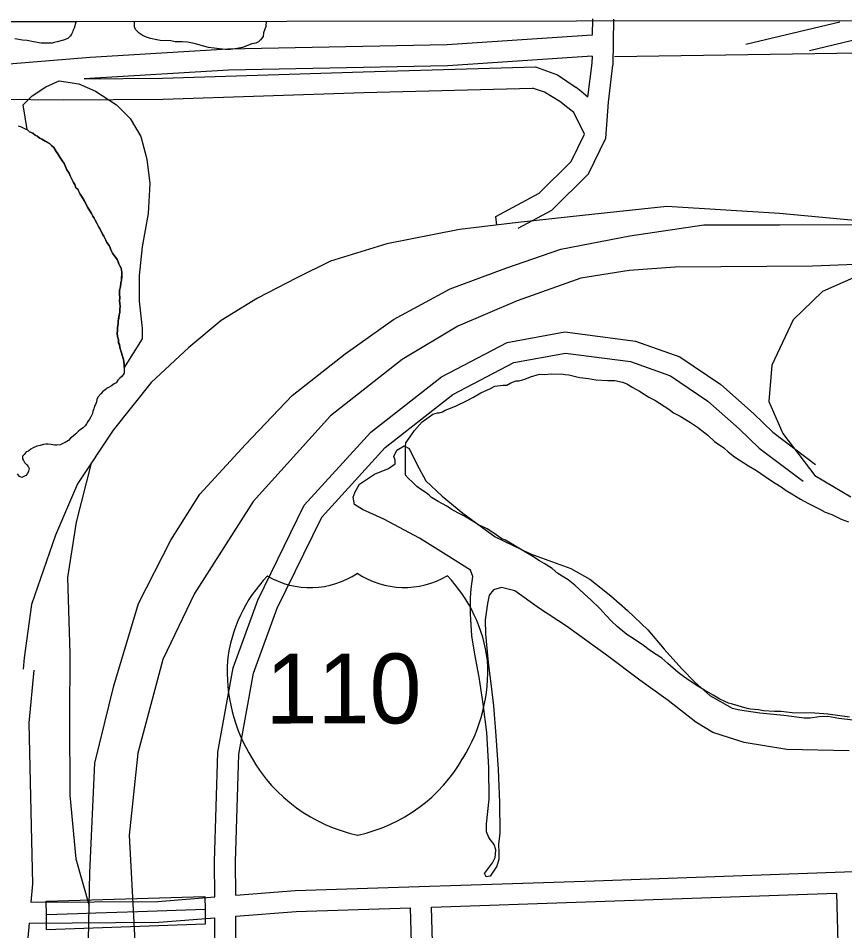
# Model space of a CAD drawing. Extents: x 3297716 to 3335574, y 688621 to 713991.
# Drawn here: x 3328778 to 3329962, y 710910 to 712216 of the extents above; entities that cross this region are included whole.
import ezdxf

# ---------------------------------------------------------------- set-up
doc = ezdxf.new("R2010")
doc.units = 0
for name, color, linetype in [('V-BRDG-OTLN', 7, 'Continuous'), ('V-GRID-FRAM', 7, 'Continuous'), ('V-ROAD-CNTR', 7, 'Continuous'), ('V-ROAD-IDEN', 7, 'Continuous'), ('V-SITE-VEGE', 7, 'Continuous'), ('V-TOPO-SHOR', 7, 'Continuous')]:
    doc.layers.add(name, color=color, linetype=linetype)

msp = doc.modelspace()

# ---------------------------------------------------------------- linework, layer by layer
at = {"layer": 'V-BRDG-OTLN'}
msp.add_lwpolyline([(3329045.8, 710919.1), (3328818.7, 710911), (3328818.3, 710932.7), (3328817.8, 710952.2), (3329045.4, 710958.9), (3329045.6, 710940)], close=True, dxfattribs=at)
msp.add_lwpolyline([(3329045.6, 710940), (3328949.4, 710936.9), (3328889.1, 710935), (3328862.8, 710934.2), (3328818.3, 710932.7)], dxfattribs=at)
at = {"layer": 'V-GRID-FRAM'}
msp.add_lwpolyline([(3301838.5, 712184.2), (3333346.2, 712216.3), (3333372.6, 694031.5), (3301849.1, 693999.4), (3301838.5, 712184.2)], dxfattribs=at)
at = {"layer": 'V-ROAD-CNTR'}
for points in [[(3329600.1, 712192.3), (3329392.1, 712178), (3329078, 712172), (3328881.1, 712160.2), (3328764.3, 712150.7), (3328718.5, 712144.1), (3328620.8, 712131.5), (3328470.8, 712134), (3328421.1, 712139.4), (3328364.9, 712157.9), (3328337.7, 712169.7), (3328302, 712204), (3328295, 712209.4)], [(3329600.4, 712215.6), (3329600.1, 712192.3)], [(3329630.4, 712215.2), (3329629.6, 712149.1)], [(3329954.5, 712210.9), (3329820.2, 712178.5)], [(3330179.4, 712137.5), (3330145.5, 712160.5), (3330098, 712185.3), (3330065.3, 712195.9), (3330043.3, 712198.9), (3330026.5, 712197.3), (3329911, 712169.5)], [(3329982.1, 712166.4), (3329631.8, 712160.9)], [(3329599.8, 712162.2), (3329393.4, 712148), (3329079.2, 712142), (3328872.3, 712129.6)], [(3329593.9, 712103.3), (3329599.7, 712151.9)], [(3329599.8, 712162.2), (3329599.6, 712151.9)], [(3328872.3, 712129.6), (3328984.8, 712130.5), (3329272.2, 712139.8), (3329518.7, 712146.5), (3329550.2, 712135.5), (3329576.9, 712117.1)], [(3329494, 711915.7), (3329542.2, 711941.7), (3329594.5, 711993.6), (3329619.3, 712044.8), (3329623.2, 712096.1), (3329629.6, 712149.1)], [(3328716, 712113.5), (3328749, 712100.4), (3328842.8, 712099.3), (3328985.4, 712100.5), (3329273.1, 712109.8), (3329514.6, 712116.3)], [(3329588.8, 712050.5), (3329573.5, 712081.2), (3329565.1, 712088.2), (3329553.6, 712097.3), (3329531.6, 712110.3), (3329514.6, 712116.3)], [(3329593.9, 712103.3), (3329584, 712111.5), (3329576.9, 712117.1)], [(3329463.3, 711920.1), (3329461.9, 711932.5), (3329524.2, 711966), (3329569.7, 712011.3), (3329588.8, 712050.5)], [(3330037.1, 711920.8), (3329868.2, 711936.9), (3329707.1, 711946.9), (3329585.9, 711934.1), (3329494.1, 711923.7), (3329410, 711913.9), (3329305.8, 711893.4), (3329225, 711868.4), (3329175.9, 711844.2), (3329120.5, 711815.3), (3329068.6, 711783.4), (3329022.4, 711745), (3328968.5, 711694.7), (3328913.9, 711626.7), (3328862.7, 711549.9), (3328831.6, 711476.3), (3328797.2, 711376.8), (3328786.6, 711300.8), (3328785.1, 711284.5)], [(3328922.4, 709679.2), (3328910.9, 709850.4), (3328903.3, 710061.3), (3328894.4, 710345.1), (3328891.3, 710607.7), (3328877.8, 710848.2), (3328880.4, 710993.4), (3328887.8, 711149.9), (3328915.1, 711260.4), (3328950.3, 711378.2), (3328996.6, 711469), (3329038, 711534.9), (3329103.3, 711606.1), (3329170.4, 711676.4), (3329246, 711736), (3329315.3, 711785.2), (3329396.7, 711828.9), (3329476.2, 711858.5), (3329555.2, 711885.6), (3329653.8, 711904.7), (3329759.7, 711920.3), (3329868, 711920.4), (3330053.9, 711920.9), (3330137.3, 711922.8)], [(3330137.2, 711869.7), (3329915.5, 711861.2), (3329719, 711859.8), (3329653.1, 711855.2), (3329583.7, 711844.2), (3329492.6, 711811.6), (3329407.7, 711775.6), (3329327.8, 711727.5), (3329225.4, 711647), (3329114.4, 711524.2), (3329030.2, 711392.6), (3328985.2, 711298.1), (3328949.4, 711163.9), (3328936.7, 711046.9), (3328946.8, 710858.9), (3328965.4, 710620), (3328986.1, 710304.3), (3329015, 710014.7), (3329048.9, 709673.6)], [(3329978.6, 711846.5), (3329929.6, 711825.1), (3329888, 711784.6), (3329857.4, 711719.4), (3329852.9, 711667.7), (3329873.1, 711621.8), (3329919, 711561.7), (3329970.2, 711531.2)], [(3329059.4, 710958.3), (3329059.3, 711009), (3329064, 711165.7), (3329085.8, 711286.4), (3329121.2, 711383.3), (3329187.7, 711519.2), (3329282.9, 711623.8), (3329384, 711702.9), (3329478.1, 711752.2), (3329561, 711767.2), (3329661.8, 711754.1), (3329725.7, 711731.3), (3329784.1, 711692), (3329830.9, 711650.4), (3329858.6, 711623.6), (3329920, 711577.5)], [(3329089.4, 710960.6), (3329089.3, 711008.6), (3329093.9, 711162.6), (3329114.9, 711278.5), (3329148.8, 711371.5), (3329212.7, 711502.2), (3329303.4, 711601.8), (3329400.3, 711677.6), (3329487.9, 711723.5), (3329561.8, 711736.9), (3329654.7, 711724.8), (3329712.1, 711704.3), (3329765.7, 711668.2), (3329810.5, 711628.4), (3329839.1, 711600.8), (3329901.9, 711553.6)], [(3328882.4, 711579.5), (3328860.9, 711494.9), (3328848.7, 711415.8), (3328851.9, 711306.1), (3328851.2, 711214.7), (3328851.7, 711103.8), (3328860.7, 711012.6), (3328879.5, 710945.7)], [(3328800.1, 711283.1), (3328793.3, 711207.3), (3328796.2, 711080.7), (3328798.4, 710977.1), (3328796.1, 710950.9)], [(3329089.4, 710960.6), (3329174.5, 710967.3), (3329589.6, 710981), (3330041, 710996.9), (3330647.8, 711020.3), (3331142.2, 711040.7), (3331252.6, 711044.7)], [(3329369.9, 710943.7), (3329590.7, 710951.1), (3329950, 710963.6)], [(3329950, 710963.6), (3329954.5, 710785), (3329961.5, 710598.5)], [(3328796.1, 710950.9), (3328977.9, 710951.9), (3329059.4, 710958.3)], [(3329089.5, 710930.5), (3329176.1, 710937.3), (3329339.9, 710942.8)], [(3329366, 710201.5), (3329361.7, 710415.6), (3329347.4, 710674.4), (3329339.9, 710942.8)], [(3329396, 710202.2), (3329391.7, 710416.7), (3329377.4, 710675.6), (3329369.9, 710943.7)], [(3328793.5, 710920.9), (3328979.2, 710921.9), (3329059.5, 710928.2)], [(3329071.4, 710193.9), (3329066.4, 710248.1), (3329057.1, 710489.4), (3329052.3, 710654.2), (3329059.7, 710832), (3329059.5, 710928.2)], [(3329101.5, 710194.9), (3329096.3, 710250.1), (3329087.1, 710490.4), (3329082.3, 710654), (3329089.7, 710831.4), (3329089.5, 710930.5)], [(3328793.5, 710920.9), (3328789.8, 710878.1), (3328783.1, 710748.6), (3328792, 710548.7), (3328799.2, 710331.2), (3328816.8, 710183.9)]]:
    msp.add_lwpolyline(points, dxfattribs=at)
at = {"layer": 'V-ROAD-IDEN'}
for centre, major_axis, start_param, end_param in [((3329196.1, 711514.1), (117.6, 0.2), 4.161678, 5.322896), ((3329196.1, 711514.1), (117.6, 0.2), 4.161678, 5.322896), ((3329330.8, 711514.3), (117.6, 0.2), 4.101882, 5.2631), ((3329330.8, 711514.3), (117.6, 0.2), 4.101882, 5.2631), ((3329302.2, 711272), (-226.1, -0.3), 5.54508, 6.169392), ((3329302.2, 711272), (-226.1, -0.3), 5.54508, 6.169392), ((3329225.4, 711271.9), (-226.1, -0.3), 3.255386, 3.879698), ((3329225.4, 711271.9), (-226.1, -0.3), 3.255386, 3.879698), ((3329333.4, 711282), (256.3, 0.3), 3.082007, 3.676196), ((3329333.4, 711282), (256.3, 0.3), 3.082007, 3.676196), ((3329194.2, 711281.8), (256.3, 0.3), 5.748582, 6.342771), ((3329194.2, 711281.8), (256.3, 0.3), 5.748582, 6.342771), ((3329315.9, 711263.3), (231.5, 0.3), 3.642483, 4.485246), ((3329315.9, 711263.3), (231.5, 0.3), 3.642483, 4.485246), ((3329211.7, 711263.2), (231.5, 0.3), 4.939532, 5.782295), ((3329211.7, 711263.2), (231.5, 0.3), 4.939532, 5.782295)]:
    msp.add_ellipse(centre, major_axis=major_axis, ratio=0.960251, start_param=start_param, end_param=end_param, dxfattribs=at)
at = {"layer": 'V-SITE-VEGE'}
for p, q in [((3328764.1, 712211.6), (3328861.2, 712211.7)), ((3328860.7, 712210.7), (3328858.1, 712202.1)), ((3328861.2, 712211.7), (3328860.7, 712210.7)), ((3328944.6, 712211.8), (3329133.2, 712212)), ((3328944.6, 712204.2), (3328944.6, 712211.8)), ((3328945.9, 712200.3), (3328944.6, 712204.2)), ((3329132.6, 712204.4), (3329129.4, 712195.2)), ((3329133.2, 712212), (3329132.6, 712204.4)), ((3328852.9, 712191), (3328848.9, 712187.1)), ((3328854.2, 712193.6), (3328852.9, 712191)), ((3328855.5, 712196.2), (3328854.2, 712193.6)), ((3328856.1, 712198.2), (3328855.5, 712196.2)), ((3328858.1, 712202.1), (3328856.1, 712198.2)), ((3328951.1, 712195), (3328945.9, 712200.3)), ((3328957, 712191.1), (3328951.1, 712195)), ((3328962.9, 712188.5), (3328957, 712191.1)), ((3329129.4, 712195.2), (3329128.7, 712190)), ((3328784.1, 712185), (3328772.9, 712187)), ((3328790.6, 712184.4), (3328784.1, 712185)), ((3328799.8, 712182.4), (3328790.6, 712184.4)), ((3328810.9, 712180.5), (3328799.8, 712182.4)), ((3328826.7, 712180.5), (3328810.9, 712180.5)), ((3328829.3, 712181.8), (3328826.7, 712180.5)), ((3328833.9, 712182.5), (3328829.3, 712181.8)), ((3328843, 712185.1), (3328833.9, 712182.5)), ((3328848.9, 712187.1), (3328843, 712185.1)), ((3328967.5, 712187.2), (3328962.9, 712188.5)), ((3328976.7, 712185.2), (3328967.5, 712187.2)), ((3328981.3, 712184.6), (3328976.7, 712185.2)), ((3328996.4, 712183.9), (3328981.3, 712184.6)), ((3329002.9, 712182.6), (3328996.4, 712183.9)), ((3329012.7, 712182.6), (3329002.9, 712182.6)), ((3329020.6, 712182), (3329012.7, 712182.6)), ((3329029.8, 712180), (3329020.6, 712182)), ((3329050.7, 712174.2), (3329029.8, 712180)), ((3329112.3, 712179.5), (3329099.2, 712174.2)), ((3329118.2, 712180.8), (3329112.3, 712179.5)), ((3329122.2, 712182.7), (3329118.2, 712180.8)), ((3329124.8, 712185.4), (3329122.2, 712182.7)), ((3329128.7, 712190), (3329124.8, 712185.4)), ((3329058.6, 712173.5), (3329050.7, 712174.2)), ((3329074.3, 712171.6), (3329058.6, 712173.5)), ((3329082.2, 712171.6), (3329074.3, 712171.6)), ((3329091.4, 712172.9), (3329082.2, 712171.6)), ((3329099.2, 712174.2), (3329091.4, 712172.9))]:
    msp.add_line(p, q, dxfattribs=at)
msp.add_lwpolyline([(3328929.9, 711716.1), (3328929.9, 711720.7), (3328928.7, 711727.6), (3328926.7, 711733.8), (3328926, 711737.3), (3328924.7, 711740.1), (3328923.4, 711744.9), (3328922.8, 711749), (3328921.4, 711751.8), (3328921.5, 711755.9), (3328920.2, 711760.8), (3328919.5, 711764.9), (3328920.3, 711769), (3328920.3, 711773.2), (3328921.1, 711779.4), (3328921.2, 711782.8), (3328922.7, 711791.7), (3328923.4, 711795.2), (3328923.5, 711800), (3328924.2, 711803.4), (3328923.6, 711808.2), (3328922.9, 711811.7), (3328923.7, 711815.8), (3328923.1, 711821.3), (3328923.1, 711826.8), (3328924.6, 711831.6), (3328924.7, 711837.1), (3328926.1, 711841.2), (3328926.2, 711852.9), (3328925.6, 711858.5), (3328923.6, 711861.9), (3328922.3, 711864.7), (3328920.9, 711867.5), (3328919.6, 711870.9), (3328912.9, 711880), (3328910.8, 711884.8), (3328909.5, 711887.6), (3328908.2, 711891), (3328904.8, 711895.2), (3328903.5, 711898.7), (3328900.8, 711904.2), (3328898.8, 711907), (3328897.4, 711910.5), (3328894.7, 711914.6), (3328890.7, 711922.9), (3328888, 711927.1), (3328886.7, 711929.9), (3328884.7, 711932.7), (3328882.7, 711936.8), (3328879.3, 711943.1), (3328877.3, 711945.8), (3328873.9, 711952.8), (3328868.5, 711961.8), (3328866.5, 711964.6), (3328863.2, 711971.5), (3328860.4, 711973.6), (3328859.1, 711978.4), (3328857.1, 711981.2), (3328852.4, 711990.9), (3328851.1, 711994.4), (3328847.7, 711999.3), (3328846.4, 712002.7), (3328843.7, 712008.3), (3328840.3, 712013.1), (3328837.6, 712017.3), (3328834.9, 712022.1), (3328832.2, 712025.6), (3328828.9, 712031.2), (3328825.5, 712034), (3328822.8, 712036.8), (3328820, 712038.2), (3328811.8, 712043.1), (3328809.1, 712044.5), (3328805, 712047.3), (3328802.3, 712048.8), (3328798.9, 712051.6), (3328794.1, 712053.7), (3328791.4, 712056.5), (3328790.7, 712056.8), (3328785, 712092.3), (3328797.9, 712105.3), (3328817.4, 712118.3), (3328836.8, 712126.9), (3328864.9, 712122.6), (3328888.7, 712111.8), (3328918.9, 712092.3), (3328938.3, 712072.9), (3328953.5, 712046.9), (3328962.1, 712014.5), (3328966.4, 711979.9), (3328964.3, 711936.7), (3328955.6, 711889.1), (3328951.3, 711848), (3328951.3, 711811.3), (3328955.6, 711772.4), (3328955.6, 711757.2)], close=True, dxfattribs=at)
for points in [[(3329565.6, 711412.4), (3329550.9, 711421.5), (3329542.8, 711428.3), (3329531.1, 711435.8), (3329524.5, 711439.6), (3329514.9, 711445.7), (3329499.5, 711454.8), (3329475.9, 711469.2), (3329470.8, 711470.8), (3329457.6, 711479.8), (3329449.5, 711485.1), (3329437, 711491.2), (3329428.1, 711496.6), (3329417.1, 711503.4), (3329407.5, 711508), (3329398, 711513.3), (3329392.8, 711517.1), (3329384.7, 711521.6), (3329379.6, 711524.6), (3329370, 711530), (3329366.4, 711533.7), (3329362, 711536.7), (3329353.9, 711542), (3329348.8, 711545.8), (3329342.2, 711552.6), (3329337.1, 711557.1), (3329332.7, 711562.3), (3329332.5, 711603.1), (3329333.3, 711608.3), (3329340.1, 711618.6), (3329345.4, 711625.9), (3329356.7, 711638.4), (3329366.4, 711645.6), (3329371.7, 711649.3), (3329378.4, 711651.4), (3329380.6, 711651.4), (3329385.8, 711652.8), (3329389.5, 711655), (3329397, 711657.8), (3329405.2, 711661.4), (3329420.1, 711668.6), (3329429.8, 711673.7), (3329440.3, 711680.2), (3329454.5, 711686), (3329460.4, 711689.6), (3329472.3, 711690.9), (3329477.5, 711690.8), (3329483.5, 711694.5), (3329490.9, 711697.3), (3329495.4, 711697.3), (3329503.6, 711699.4), (3329511.8, 711703), (3329524.4, 711706.5), (3329531.8, 711706.4), (3329541.5, 711707), (3329558.5, 711706.8), (3329561.5, 711706), (3329566.7, 711705.9), (3329576.3, 711703.6), (3329582.2, 711702), (3329594.7, 711700.3), (3329605.1, 711698.7), (3329622.1, 711697.7), (3329632.5, 711697.6), (3329643.6, 711695.2), (3329649.5, 711692.9), (3329658.3, 711687.6), (3329667.9, 711682.3), (3329681.1, 711674), (3329689.9, 711669.4), (3329709.8, 711656.5), (3329716.4, 711651.2), (3329726, 711646.7), (3329740.7, 711637.6), (3329750.9, 711630.7), (3329765.6, 711619.4), (3329775.1, 711610.4), (3329788.3, 711601.3), (3329794.9, 711595.3), (3329803.7, 711588.5), (3329810.3, 711584), (3329823.6, 711575.6), (3329835.3, 711568.8), (3329853.7, 711556), (3329861.8, 711550.7), (3329870.6, 711545.3), (3329877.9, 711540.1), (3329886, 711535.5), (3329898.5, 711527.9), (3329908.8, 711521.8), (3329925.8, 711513.5), (3329933.8, 711508.9), (3329943.4, 711505.8), (3329956.7, 711498.9), (3329967, 711495.1)], [(3329968.4, 711215.6), (3329937.3, 711219.8), (3329918.8, 711221.5), (3329886.2, 711221.9), (3329869.9, 711223.7), (3329861, 711223.8), (3329845.4, 711224.7), (3329838.1, 711226.3), (3329826.9, 711227.2), (3329821.8, 711228), (3329813.6, 711230.4), (3329809.2, 711231.9), (3329801.1, 711234.2), (3329795.2, 711235.8), (3329782.7, 711241.2), (3329773.1, 711247.2), (3329760.6, 711254.1), (3329748.8, 711261.6), (3329735.6, 711270.7), (3329730.5, 711273.7), (3329723.1, 711279.8), (3329708.5, 711292.6), (3329699.7, 711300.1), (3329683.5, 711310.7), (3329673.3, 711318.3), (3329658.6, 711328.1), (3329649.8, 711334.1), (3329635.8, 711345.5), (3329627.8, 711353), (3329619.8, 711361.2), (3329611, 711371), (3329597.8, 711383.8), (3329588.3, 711392.1), (3329575.1, 711404.8), (3329565.6, 711412.4)]]:
    msp.add_lwpolyline(points, dxfattribs=at)
at = {"layer": 'V-TOPO-SHOR'}
for points in [[(3328777.7, 712062.2), (3328781.1, 712061.4), (3328785.2, 712059.3), (3328787.9, 712057.9), (3328791.4, 712056.5), (3328794.1, 712053.7), (3328798.9, 712051.6), (3328802.3, 712048.8), (3328805, 712047.3), (3328809.1, 712044.5), (3328811.8, 712043.1), (3328816.6, 712040.3), (3328820, 712038.2), (3328822.8, 712036.8), (3328825.5, 712034), (3328828.9, 712031.2), (3328832.2, 712025.6), (3328834.9, 712022.1), (3328837.6, 712017.3), (3328840.3, 712013.1), (3328843.7, 712008.3), (3328845, 712005.5), (3328846.4, 712002.7), (3328847.7, 711999.3), (3328851.1, 711994.4), (3328852.4, 711990.9), (3328855.8, 711984), (3328857.1, 711981.2), (3328859.1, 711978.4), (3328860.4, 711973.6), (3328863.2, 711971.5), (3328864.5, 711968.7), (3328866.5, 711964.6), (3328868.5, 711961.8), (3328871.9, 711956.2), (3328873.9, 711952.8), (3328877.3, 711945.8), (3328879.3, 711943.1), (3328882.7, 711936.8), (3328884.7, 711932.7), (3328886.7, 711929.9), (3328888, 711927.1), (3328890.7, 711922.9), (3328893.4, 711917.4), (3328894.7, 711914.6), (3328897.4, 711910.5), (3328898.8, 711907), (3328900.8, 711904.2), (3328903.5, 711898.7), (3328904.8, 711895.2), (3328908.2, 711891), (3328909.5, 711887.6), (3328910.8, 711884.8), (3328912.9, 711880), (3328914.9, 711877.2), (3328917.6, 711873.7), (3328919.6, 711870.9), (3328920.9, 711867.5), (3328922.3, 711864.7), (3328923.6, 711861.9), (3328925.6, 711858.5), (3328926.2, 711852.9), (3328926.2, 711846.7), (3328926.1, 711841.2), (3328924.7, 711837.1), (3328924.6, 711831.6), (3328923.1, 711826.8), (3328923.1, 711821.3), (3328923.7, 711815.8), (3328922.9, 711811.7), (3328923.6, 711808.2), (3328924.2, 711803.4), (3328923.5, 711800), (3328923.4, 711795.2), (3328922.7, 711791.7), (3328921.9, 711786.9), (3328921.2, 711782.8), (3328921.1, 711779.4), (3328920.3, 711773.2), (3328920.3, 711769), (3328919.5, 711764.9), (3328920.2, 711760.8), (3328921.5, 711755.9), (3328921.4, 711751.8), (3328922.8, 711749), (3328923.4, 711744.9), (3328924.7, 711740.1), (3328926, 711737.3), (3328926.7, 711733.8), (3328928.7, 711727.6), (3328929.3, 711724.2), (3328929.9, 711720.7), (3328929.9, 711715.2), (3328929.8, 711711.8), (3328929.8, 711708.3), (3328926.3, 711703.6), (3328923.5, 711700.9), (3328920.8, 711697.9), (3328918.4, 711694.4)], [(3328918.4, 711694.4), (3328915.5, 711692.8), (3328911.6, 711690), (3328908.2, 711688), (3328905.4, 711686.6), (3328901.9, 711683.9), (3328899.1, 711681.9), (3328896.3, 711678.5), (3328892.1, 711673.7), (3328890.7, 711670.3), (3328890, 711666.9), (3328888.5, 711663.5), (3328887.1, 711660.7), (3328886.4, 711657.3), (3328885, 711653.9), (3328884.2, 711650.5), (3328882.1, 711645.7), (3328880, 711642.3), (3328877.9, 711638.8), (3328875.8, 711635.4), (3328873.7, 711632.7), (3328870.9, 711630), (3328867.4, 711627.3), (3328863.9, 711624.6), (3328860.4, 711621.2), (3328856.9, 711617.8), (3328852.8, 711615.1), (3328850, 711611.7), (3328845.1, 711609), (3328841, 711607), (3328838.2, 711605.7), (3328833.4, 711605), (3328829.9, 711605.1), (3328825.1, 711605.8), (3328821, 711606.6), (3328817.6, 711606.6), (3328814.1, 711606), (3328809.3, 711604.7), (3328804.4, 711603.4), (3328799.6, 711601.4), (3328796.1, 711599.3), (3328792.6, 711596.6), (3328789.2, 711595.3), (3328786.4, 711591.9), (3328784.3, 711589.2), (3328784.2, 711585.7), (3328785.6, 711583), (3328786.9, 711580.2), (3328789.6, 711577.4), (3328792.3, 711574.6), (3328793.7, 711571.8), (3328792.9, 711567.7), (3328791.5, 711564.3), (3328788.7, 711561.6), (3328785.9, 711560.3), (3328783.2, 711558.9), (3328779.7, 711560.3), (3328777, 711563.8)], [(3329445.9, 710991.7), (3329451.7, 710999.2), (3329457.4, 711006.9), (3329460.8, 711014.8), (3329461.5, 711019.5), (3329462, 711025.7), (3329459.4, 711033.1), (3329454.5, 711039.8), (3329451.9, 711043.4), (3329448.7, 711051.4), (3329448.6, 711062.7), (3329452.4, 711098.4), (3329452, 711143.4), (3329449, 711193.5), (3329443.6, 711234.6), (3329438.2, 711272.8), (3329431.7, 711305.7), (3329427.7, 711331.9), (3329425.5, 711363.4), (3329425.8, 711386.6), (3329426.7, 711399.5), (3329428.1, 711409.7), (3329429.2, 711417), (3329425.7, 711426.3), (3329390.9, 711448), (3329352.8, 711472), (3329301.5, 711498.9), (3329270.9, 711512.9), (3329259.8, 711520), (3329257.6, 711530.6), (3329260.7, 711538.2), (3329266.8, 711549.4), (3329288.2, 711563.6), (3329308.2, 711571.6), (3329317.9, 711578.5), (3329317.6, 711583.4), (3329315.7, 711588.8), (3329320.2, 711597.7), (3329330.8, 711604.1)], [(3329330.8, 711604.1), (3329337.7, 711600.1), (3329348.6, 711578), (3329361.6, 711554), (3329385.1, 711531.8), (3329414.9, 711507.6), (3329461.1, 711473.8), (3329511.8, 711449.3), (3329569.5, 711428.3), (3329596.4, 711413.4), (3329626.6, 711389.4), (3329650.5, 711368.3), (3329679.6, 711340.7), (3329703, 711313.2), (3329728.5, 711284.7), (3329747.1, 711265.6), (3329768.3, 711246.4), (3329800.6, 711228.4), (3329811.5, 711226.3), (3329840.2, 711221.6), (3329874.3, 711218.5), (3329903.4, 711214.8), (3329912.3, 711214.6), (3329924.9, 711216.5), (3329937.2, 711216.9), (3329953, 711214.4), (3329973.5, 711211.8)], [(3329968, 711167.2), (3329878.9, 711169.1), (3329817.4, 711179.2), (3329772.6, 711193.7), (3329748.6, 711208.3), (3329708.6, 711239.3), (3329668, 711268.7), (3329621.8, 711303.4), (3329563.1, 711345.9), (3329524.7, 711371.3), (3329489.2, 711396.3), (3329470.1, 711401.5), (3329458.8, 711397.7), (3329452.4, 711390.2), (3329450.2, 711378.3), (3329446.9, 711355.1), (3329447.3, 711334.6), (3329451.1, 711294.1), (3329454.6, 711264), (3329458.5, 711231.8), (3329462.2, 711188.7), (3329465.2, 711140.6), (3329467.2, 711093.2), (3329467.6, 711050.2), (3329465.7, 711033.3), (3329466.5, 711021.7), (3329466.4, 711012.1), (3329463.3, 711002.2), (3329453.8, 710987.9), (3329448.1, 710987), (3329445.9, 710991.7)]]:
    msp.add_lwpolyline(points, dxfattribs=at)

# ---------------------------------------------------------------- texts
at = {"layer": 'V-ROAD-IDEN'}
msp.add_text('110', height=100, rotation=0.0743, dxfattribs=at).set_placement((3329132.4, 711206.5))

doc.saveas('drawing.dxf')
